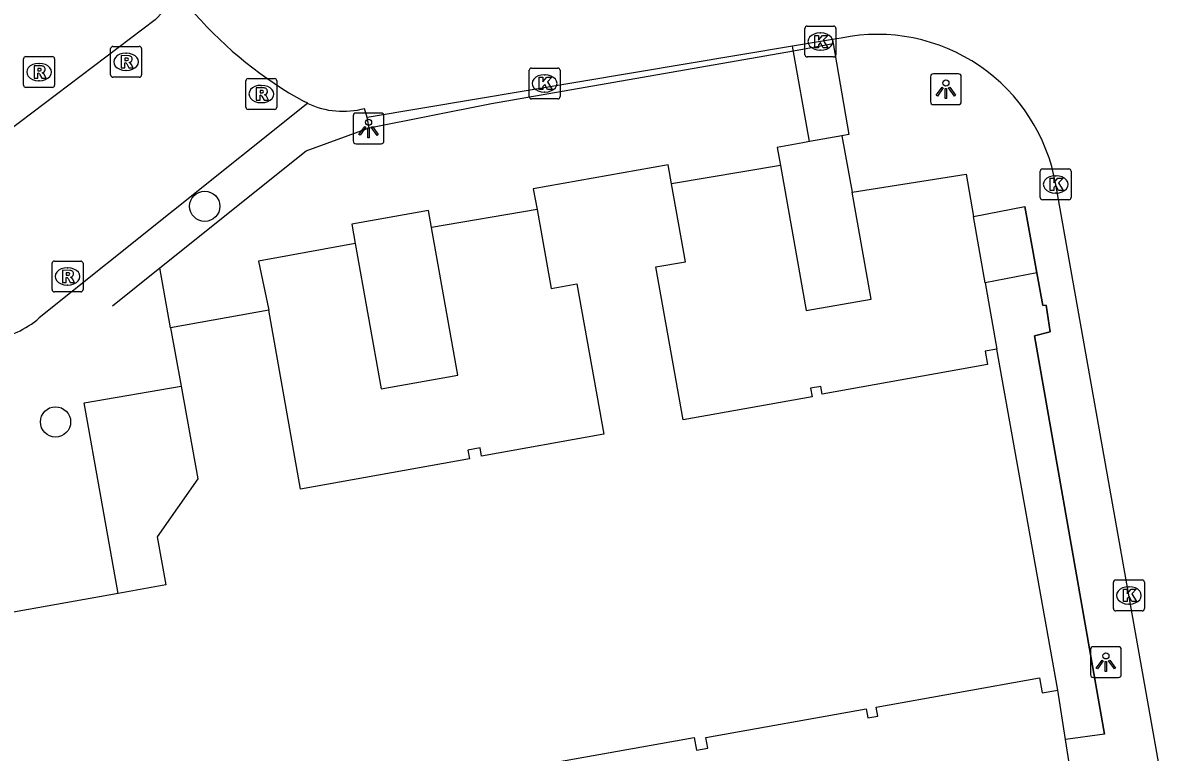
# Model space of a CAD drawing. Extents: x 157793 to 159380, y 380882 to 382313.
# Drawn here: x 158465.8 to 158502.46, y 381428.52 to 381452.13 of the extents above; entities that cross this region are included whole.
import ezdxf

# ---------------------------------------------------------------- set-up
doc = ezdxf.new("R2010")
doc.units = 0
for name, color, linetype in [('IMGEO_Boom', 7, 'Continuous'), ('IMGEO_Kolk', 7, 'Continuous'), ('IMGEO_Lichtpunt', 7, 'Continuous'), ('IMGEO_Muur', 7, 'Continuous'), ('IMGEO_Pand', 7, 'Continuous'), ('IMGEO_Rijbaan_lokaal_open', 7, 'Continuous'), ('IMGEO_Rioolput', 7, 'Continuous'), ('IMGEO_Voetpad_op_trap', 7, 'Continuous'), ('IMGEO_Voetpad_open', 7, 'Continuous')]:
    doc.layers.add(name, color=color, linetype=linetype)

msp = doc.modelspace()

# ---------------------------------------------------------------- linework, layer by layer
at = {"layer": 'IMGEO_Boom'}
for centre in [(158471.685, 381446.189), (158466.859, 381439.211)]:
    msp.add_circle(centre, 0.489, dxfattribs=at)
at = {"layer": 'IMGEO_Kolk'}
for p, q in [((158491.096, 381451.093), (158491.096, 381451.945)), ((158491.171, 381452.019), (158492.023, 381452.019)), ((158492.097, 381451.945), (158492.097, 381451.093)), ((158491.584, 381451.799), (158491.609, 381451.799)), ((158491.607, 381451.239), (158491.582, 381451.239)), ((158492.023, 381451.019), (158491.171, 381451.019)), ((158482.177, 381449.736), (158482.177, 381450.588)), ((158482.252, 381450.662), (158483.104, 381450.662)), ((158482.665, 381450.442), (158482.69, 381450.442)), ((158483.178, 381450.588), (158483.178, 381449.736)), ((158482.688, 381449.882), (158482.663, 381449.882)), ((158483.104, 381449.662), (158482.252, 381449.662)), ((158498.707, 381446.471), (158498.707, 381447.323)), ((158498.782, 381447.397), (158499.634, 381447.397)), ((158499.195, 381447.177), (158499.22, 381447.177)), ((158499.708, 381447.323), (158499.708, 381446.471)), ((158499.634, 381446.397), (158498.782, 381446.397)), ((158499.218, 381446.617), (158499.193, 381446.617)), ((158501.075, 381433.171), (158501.075, 381434.023)), ((158501.15, 381434.097), (158502.002, 381434.097)), ((158502.076, 381434.023), (158502.076, 381433.171)), ((158501.563, 381433.877), (158501.588, 381433.877)), ((158501.586, 381433.317), (158501.561, 381433.317)), ((158502.002, 381433.097), (158501.15, 381433.097))]:
    msp.add_line(p, q, dxfattribs=at)
for points in [[(158491.096, 381451.093), (158491.096, 381451.945)], [(158491.171, 381452.019), (158492.023, 381452.019)], [(158492.097, 381451.945), (158492.097, 381451.093)], [(158491.417, 381451.719), (158491.54, 381451.719), (158491.54, 381451.568), (158491.67, 381451.719), (158491.834, 381451.719), (158491.688, 381451.568), (158491.841, 381451.319), (158491.689, 381451.319), (158491.604, 381451.483), (158491.54, 381451.416), (158491.54, 381451.319), (158491.417, 381451.319), (158491.417, 381451.719)], [(158492.023, 381451.019), (158491.171, 381451.019)], [(158482.177, 381449.736), (158482.177, 381450.588)], [(158482.252, 381450.662), (158483.104, 381450.662)], [(158483.178, 381450.588), (158483.178, 381449.736)], [(158482.498, 381450.362), (158482.621, 381450.362), (158482.621, 381450.211), (158482.751, 381450.362), (158482.915, 381450.362), (158482.769, 381450.211), (158482.922, 381449.962), (158482.77, 381449.962), (158482.685, 381450.126), (158482.621, 381450.059), (158482.621, 381449.962), (158482.498, 381449.962), (158482.498, 381450.362)], [(158483.104, 381449.662), (158482.252, 381449.662)], [(158498.707, 381446.471), (158498.707, 381447.323)], [(158498.782, 381447.397), (158499.634, 381447.397)], [(158499.708, 381447.323), (158499.708, 381446.471)], [(158499.028, 381447.097), (158499.151, 381447.097), (158499.151, 381446.946), (158499.281, 381447.097), (158499.445, 381447.097), (158499.299, 381446.946), (158499.452, 381446.697), (158499.3, 381446.697), (158499.215, 381446.861), (158499.151, 381446.794), (158499.151, 381446.697), (158499.028, 381446.697), (158499.028, 381447.097)], [(158499.634, 381446.397), (158498.782, 381446.397)], [(158501.075, 381433.171), (158501.075, 381434.023)], [(158501.15, 381434.097), (158502.002, 381434.097)], [(158502.076, 381434.023), (158502.076, 381433.171)], [(158501.396, 381433.797), (158501.519, 381433.797), (158501.519, 381433.646), (158501.649, 381433.797), (158501.813, 381433.797), (158501.667, 381433.646), (158501.82, 381433.397), (158501.668, 381433.397), (158501.583, 381433.561), (158501.519, 381433.494), (158501.519, 381433.397), (158501.396, 381433.397), (158501.396, 381433.797)], [(158502.002, 381433.097), (158501.15, 381433.097)]]:
    msp.add_lwpolyline(points, dxfattribs=at)
for centre, start, end in [((158491.173, 381451.943), 91.552, 178.448), ((158491.173, 381451.943), 91.552, 178.448), ((158492.021, 381451.943), 1.552, 88.448), ((158492.021, 381451.943), 1.552, 88.448), ((158491.173, 381451.095), 181.552, 268.448), ((158491.173, 381451.095), 181.552, 268.448), ((158492.021, 381451.095), 271.552, 358.448), ((158492.021, 381451.095), 271.552, 358.448), ((158482.254, 381450.586), 91.552, 178.448), ((158482.254, 381450.586), 91.552, 178.448), ((158483.102, 381450.586), 1.552, 88.448), ((158483.102, 381450.586), 1.552, 88.448), ((158482.254, 381449.738), 181.552, 268.448), ((158482.254, 381449.738), 181.552, 268.448), ((158483.102, 381449.738), 271.552, 358.448), ((158483.102, 381449.738), 271.552, 358.448), ((158498.784, 381447.321), 91.552, 178.448), ((158498.784, 381447.321), 91.552, 178.448), ((158499.632, 381447.321), 1.552, 88.448), ((158499.632, 381447.321), 1.552, 88.448), ((158498.784, 381446.473), 181.552, 268.448), ((158498.784, 381446.473), 181.552, 268.448), ((158499.632, 381446.473), 271.552, 358.448), ((158499.632, 381446.473), 271.552, 358.448), ((158501.152, 381434.021), 91.552, 178.448), ((158501.152, 381434.021), 91.552, 178.448), ((158502, 381434.021), 1.552, 88.448), ((158502, 381434.021), 1.552, 88.448), ((158501.152, 381433.173), 181.552, 268.448), ((158501.152, 381433.173), 181.552, 268.448), ((158502, 381433.173), 271.552, 358.448), ((158502, 381433.173), 271.552, 358.448)]:
    msp.add_arc(centre, 0.0765, start, end, dxfattribs=at)
for centre, major_axis, ratio, start_param, end_param in [((158491.583, 381451.519), (-0.387, 0.002), 0.722429, 4.712389, 7.853982), ((158491.608, 381451.519), (-0.39, 0.002), 0.717154, 1.570796, 4.712389), ((158482.664, 381450.162), (-0.387, 0.002), 0.722429, 4.712389, 7.853982), ((158482.689, 381450.162), (-0.39, 0.002), 0.717154, 1.570796, 4.712389), ((158499.194, 381446.897), (-0.387, 0.002), 0.722429, 4.712389, 7.853982), ((158499.219, 381446.897), (-0.39, 0.002), 0.717154, 1.570796, 4.712389), ((158501.562, 381433.597), (-0.387, 0.002), 0.722429, 4.712389, 7.853982), ((158501.587, 381433.597), (-0.39, 0.002), 0.717154, 1.570796, 4.712389)]:
    msp.add_ellipse(centre, major_axis=major_axis, ratio=ratio, start_param=start_param, end_param=end_param, dxfattribs=at)
at = {"layer": 'IMGEO_Lichtpunt'}
for p, q in [((158496.06, 381450.476), (158495.252, 381450.476)), ((158496.06, 381450.476), (158495.252, 381450.476)), ((158495.158, 381450.381), (158495.158, 381449.574)), ((158495.158, 381450.381), (158495.158, 381449.574)), ((158496.154, 381449.574), (158496.154, 381450.381)), ((158496.154, 381449.574), (158496.154, 381450.381)), ((158495.252, 381449.48), (158496.06, 381449.48)), ((158495.252, 381449.48), (158496.06, 381449.48)), ((158476.484, 381449.111), (158476.484, 381448.304)), ((158476.484, 381449.111), (158476.484, 381448.304)), ((158477.386, 381449.206), (158476.578, 381449.206)), ((158477.386, 381449.206), (158476.578, 381449.206)), ((158477.48, 381448.304), (158477.48, 381449.111)), ((158477.48, 381448.304), (158477.48, 381449.111)), ((158476.578, 381448.21), (158477.386, 381448.21)), ((158476.578, 381448.21), (158477.386, 381448.21)), ((158500.333, 381431.843), (158500.333, 381431.036)), ((158500.333, 381431.843), (158500.333, 381431.036)), ((158501.235, 381431.938), (158500.427, 381431.938)), ((158501.235, 381431.938), (158500.427, 381431.938)), ((158501.329, 381431.036), (158501.329, 381431.843)), ((158501.329, 381431.036), (158501.329, 381431.843)), ((158500.427, 381430.942), (158501.235, 381430.942)), ((158500.427, 381430.942), (158501.235, 381430.942))]:
    msp.add_line(p, q, dxfattribs=at)
for points in [[(158495.532, 381450.045), (158495.571, 381450.017), (158495.383, 381449.755), (158495.345, 381449.782), (158495.532, 381450.045)], [(158495.744, 381450.017), (158495.782, 381450.044), (158495.969, 381449.782), (158495.93, 381449.754), (158495.744, 381450.017)], [(158495.634, 381449.997), (158495.681, 381449.997), (158495.681, 381449.675), (158495.634, 381449.675), (158495.634, 381449.997)], [(158476.858, 381448.775), (158476.897, 381448.747), (158476.709, 381448.485), (158476.671, 381448.512), (158476.858, 381448.775)], [(158476.96, 381448.727), (158477.007, 381448.727), (158477.007, 381448.405), (158476.96, 381448.405), (158476.96, 381448.727)], [(158477.07, 381448.747), (158477.108, 381448.774), (158477.295, 381448.512), (158477.256, 381448.484), (158477.07, 381448.747)], [(158500.707, 381431.507), (158500.746, 381431.479), (158500.558, 381431.217), (158500.52, 381431.244), (158500.707, 381431.507)], [(158500.809, 381431.459), (158500.856, 381431.459), (158500.856, 381431.137), (158500.809, 381431.137), (158500.809, 381431.459)], [(158500.919, 381431.479), (158500.957, 381431.506), (158501.144, 381431.244), (158501.105, 381431.216), (158500.919, 381431.479)]]:
    msp.add_lwpolyline(points, dxfattribs=at)
for centre in [(158495.657, 381450.179), (158476.983, 381448.909), (158500.832, 381431.641)]:
    msp.add_circle(centre, 0.0994, dxfattribs=at)
for centre, start, end in [((158495.252, 381450.381), 90, 180), ((158495.252, 381450.381), 90, 180), ((158496.06, 381450.381), 0, 90), ((158496.06, 381450.381), 0, 90), ((158495.252, 381449.574), 180, 270), ((158495.252, 381449.574), 180, 270), ((158496.06, 381449.574), 270, 0), ((158496.06, 381449.574), 270, 360), ((158476.578, 381449.111), 90, 180), ((158476.578, 381449.111), 90, 180), ((158477.386, 381449.111), 0, 90), ((158477.386, 381449.111), 0, 90), ((158476.578, 381448.304), 180, 270), ((158476.578, 381448.304), 180, 270), ((158477.386, 381448.304), 270, 0), ((158477.386, 381448.304), 270, 360), ((158500.427, 381431.843), 90, 180), ((158500.427, 381431.843), 90, 180), ((158501.235, 381431.843), 0, 90), ((158501.235, 381431.843), 0, 90), ((158500.427, 381431.036), 180, 270), ((158500.427, 381431.036), 180, 270), ((158501.235, 381431.036), 270, 0), ((158501.235, 381431.036), 270, 360)]:
    msp.add_arc(centre, 0.0946, start, end, dxfattribs=at)
at = {"layer": 'IMGEO_Muur'}
for points in [[(158491.987, 381451.584), (158492.009, 381451.455)], [(158480.955, 381449.511), (158490.723, 381451.221)], [(158490.723, 381451.221), (158492.009, 381451.455)], [(158470.236, 381444.193), (158474.969, 381447.988), (158477.002, 381448.725), (158480.955, 381449.511)], [(158498.6, 381444.033), (158498.214, 381446.178)], [(158468.7, 381442.962), (158470.236, 381444.193)], [(158500.782, 381429.11), (158498.523, 381442), (158499.033, 381442.129), (158498.903, 381442.989), (158498.79, 381442.977), (158498.6, 381444.033)]]:
    msp.add_lwpolyline(points, dxfattribs=at)
at = {"layer": 'IMGEO_Pand'}
for points in [[(158491.249, 381448.283), (158491.026, 381448.243), (158490.197, 381448.095), (158490.302, 381447.509)], [(158492.293, 381448.47), (158491.249, 381448.283)], [(158492.293, 381448.47), (158492.62, 381446.643)], [(158486.782, 381446.915), (158486.672, 381447.53), (158482.312, 381446.75), (158482.431, 381446.087)], [(158490.302, 381447.509), (158491.141, 381442.813), (158493.238, 381443.188), (158492.62, 381446.643)], [(158497.3, 381441.569), (158496.925, 381441.502), (158497.002, 381441.069), (158491.653, 381440.113), (158491.609, 381440.359), (158491.282, 381440.3), (158491.331, 381440.025), (158487.154, 381439.278), (158486.27, 381444.224), (158487.232, 381444.396), (158486.782, 381446.915)], [(158482.431, 381446.087), (158482.888, 381443.532), (158483.719, 381443.681), (158484.589, 381438.813), (158480.64, 381438.107), (158480.593, 381438.372), (158480.195, 381438.301), (158480.246, 381438.014), (158474.786, 381437.038), (158473.753, 381442.824)], [(158479.015, 381445.506), (158478.917, 381446.051), (158476.44, 381445.608), (158476.551, 381444.989)], [(158476.551, 381444.989), (158477.393, 381440.281), (158479.87, 381440.724), (158479.015, 381445.506)], [(158473.753, 381442.824), (158470.582, 381442.257)], [(158470.582, 381442.257), (158470.919, 381440.372)], [(158499.274, 381430.532), (158497.3, 381441.569)], [(158470.919, 381440.372), (158471.456, 381437.37), (158470.148, 381435.491), (158470.425, 381433.937), (158468.885, 381433.662)], [(158468.885, 381433.662), (158452.31, 381430.699)], [(158482.252, 381428.061), (158487.515, 381429.002), (158487.588, 381428.594), (158487.954, 381428.659), (158487.893, 381428.999), (158493.073, 381429.925), (158493.126, 381429.632), (158493.451, 381429.69), (158493.399, 381429.983), (158498.681, 381430.927), (158498.768, 381430.441), (158499.274, 381430.532)]]:
    msp.add_lwpolyline(points, dxfattribs=at)
at = {"layer": 'IMGEO_Rijbaan_lokaal_open'}
for points in [[(158470.614, 381452.773), (158470.083, 381452.219), (158464.88, 381448.294)], [(158491.987, 381451.584), (158490.697, 381451.368)], [(158492.274, 381451.632), (158491.987, 381451.584)], [(158490.697, 381451.368), (158476.935, 381449.066)], [(158475.016, 381449.52), (158466.332, 381442.574)], [(158475.016, 381449.52), (158474.902, 381449.577)], [(158476.935, 381449.066), (158476.856, 381449.357)], [(158503.768, 381421.288), (158503.658, 381421.905), (158499.208, 381446.897)]]:
    msp.add_lwpolyline(points, dxfattribs=at)
for centre, radius, start, end in [((158481.293, 381461.145), 13.216, 221.326, 241.0821), ((158493.441, 381445.897), 5.853, 9.8412, 101.503), ((158476.155, 381451.912), 2.65, 244.5381, 285.337), ((158464.503, 381444.657), 2.772, 275.9406, 311.2792)]:
    msp.add_arc(centre, radius, start, end, dxfattribs=at)
at = {"layer": 'IMGEO_Rioolput'}
for p, q in [((158468.641, 381450.438), (158468.641, 381451.29)), ((158468.716, 381451.364), (158469.568, 381451.364)), ((158469.129, 381451.144), (158469.154, 381451.144)), ((158469.642, 381451.29), (158469.642, 381450.438)), ((158465.826, 381450.106), (158465.826, 381450.958)), ((158465.901, 381451.032), (158466.753, 381451.032)), ((158466.314, 381450.812), (158466.339, 381450.812)), ((158466.827, 381450.958), (158466.827, 381450.106)), ((158469.152, 381450.584), (158469.127, 381450.584)), ((158466.337, 381450.252), (158466.312, 381450.252)), ((158469.568, 381450.364), (158468.716, 381450.364)), ((158473.015, 381449.395), (158473.015, 381450.247)), ((158473.09, 381450.321), (158473.942, 381450.321)), ((158473.503, 381450.101), (158473.528, 381450.101)), ((158474.016, 381450.247), (158474.016, 381449.395)), ((158466.753, 381450.032), (158465.901, 381450.032)), ((158473.942, 381449.321), (158473.09, 381449.321)), ((158473.526, 381449.541), (158473.501, 381449.541)), ((158466.746, 381443.491), (158466.746, 381444.343)), ((158466.821, 381444.417), (158467.673, 381444.417)), ((158467.234, 381444.197), (158467.259, 381444.197)), ((158467.747, 381444.343), (158467.747, 381443.491)), ((158467.257, 381443.637), (158467.232, 381443.637)), ((158467.673, 381443.417), (158466.821, 381443.417))]:
    msp.add_line(p, q, dxfattribs=at)
for points in [[(158468.641, 381450.438), (158468.641, 381451.29)], [(158468.716, 381451.364), (158469.568, 381451.364)], [(158469.642, 381451.29), (158469.642, 381450.438)], [(158465.826, 381450.106), (158465.826, 381450.958)], [(158465.901, 381451.032), (158466.753, 381451.032)], [(158466.827, 381450.958), (158466.827, 381450.106)], [(158469.23, 381451.062), (158468.978, 381451.064), (158468.978, 381450.664)], [(158468.978, 381450.664), (158469.102, 381450.664), (158469.102, 381450.826), (158469.113, 381450.826)], [(158469.156, 381450.983), (158469.102, 381450.983), (158469.102, 381450.902)], [(158469.102, 381450.902), (158469.154, 381450.902)], [(158469.16, 381450.797), (158469.231, 381450.664), (158469.371, 381450.664), (158469.306, 381450.79)], [(158466.415, 381450.73), (158466.163, 381450.732), (158466.163, 381450.332)], [(158466.163, 381450.332), (158466.287, 381450.332), (158466.287, 381450.494), (158466.298, 381450.494)], [(158466.341, 381450.651), (158466.287, 381450.651), (158466.287, 381450.57)], [(158466.287, 381450.57), (158466.339, 381450.57)], [(158466.345, 381450.465), (158466.416, 381450.332), (158466.556, 381450.332), (158466.491, 381450.458)], [(158469.568, 381450.364), (158468.716, 381450.364)], [(158473.015, 381449.395), (158473.015, 381450.247)], [(158473.09, 381450.321), (158473.942, 381450.321)], [(158474.016, 381450.247), (158474.016, 381449.395)], [(158466.753, 381450.032), (158465.901, 381450.032)], [(158473.604, 381450.019), (158473.352, 381450.021), (158473.352, 381449.621)], [(158473.352, 381449.621), (158473.476, 381449.621), (158473.476, 381449.783), (158473.487, 381449.783)], [(158473.53, 381449.94), (158473.476, 381449.94), (158473.476, 381449.859)], [(158473.476, 381449.859), (158473.528, 381449.859)], [(158473.534, 381449.754), (158473.605, 381449.621), (158473.745, 381449.621), (158473.68, 381449.747)], [(158473.942, 381449.321), (158473.09, 381449.321)], [(158466.746, 381443.491), (158466.746, 381444.343)], [(158466.821, 381444.417), (158467.673, 381444.417)], [(158467.747, 381444.343), (158467.747, 381443.491)], [(158467.335, 381444.115), (158467.083, 381444.117), (158467.083, 381443.717)], [(158467.083, 381443.717), (158467.207, 381443.717), (158467.207, 381443.879), (158467.218, 381443.879)], [(158467.261, 381444.036), (158467.207, 381444.036), (158467.207, 381443.955)], [(158467.207, 381443.955), (158467.259, 381443.955)], [(158467.265, 381443.85), (158467.336, 381443.717), (158467.476, 381443.717), (158467.411, 381443.843)], [(158467.673, 381443.417), (158466.821, 381443.417)]]:
    msp.add_lwpolyline(points, dxfattribs=at)
for centre, radius, start, end in [((158468.718, 381451.288), 0.0765, 91.552, 178.448), ((158468.718, 381451.288), 0.0765, 91.552, 178.448), ((158469.566, 381451.288), 0.0765, 1.552, 88.448), ((158469.566, 381451.288), 0.0765, 1.552, 88.448), ((158465.903, 381450.956), 0.0765, 91.552, 178.448), ((158465.903, 381450.956), 0.0765, 91.552, 178.448), ((158466.751, 381450.956), 0.0765, 1.552, 88.448), ((158466.751, 381450.956), 0.0765, 1.552, 88.448), ((158469.112, 381450.773), 0.0533, 26.0293, 88.6989), ((158469.138, 381451.091), 0.19, 274.7715, 282.9687), ((158469.162, 381450.887), 0.0964, 77.0061, 93.1865), ((158469.176, 381450.944), 0.0378, 276.6634, 79.6772), ((158469.229, 381450.952), 0.109, 350.3612, 89.416), ((158469.227, 381450.952), 0.112, 277.5842, 350.9817), ((158469.211, 381450.737), 0.108, 29.5134, 73.7905), ((158466.297, 381450.441), 0.0533, 26.0293, 88.6989), ((158466.323, 381450.759), 0.19, 274.7715, 282.9687), ((158466.347, 381450.555), 0.0964, 77.0061, 93.1865), ((158466.361, 381450.612), 0.0378, 276.6634, 79.6772), ((158466.414, 381450.62), 0.109, 350.3612, 89.416), ((158466.412, 381450.62), 0.112, 277.5842, 350.9817), ((158466.396, 381450.405), 0.108, 29.5134, 73.7905), ((158468.718, 381450.44), 0.0765, 181.552, 268.448), ((158468.718, 381450.44), 0.0765, 181.552, 268.448), ((158469.566, 381450.44), 0.0765, 271.552, 358.448), ((158469.566, 381450.44), 0.0765, 271.552, 358.448), ((158465.903, 381450.108), 0.0765, 181.552, 268.448), ((158465.903, 381450.108), 0.0765, 181.552, 268.448), ((158466.751, 381450.108), 0.0765, 271.552, 358.448), ((158466.751, 381450.108), 0.0765, 271.552, 358.448), ((158473.092, 381450.245), 0.0765, 91.552, 178.448), ((158473.092, 381450.245), 0.0765, 91.552, 178.448), ((158473.94, 381450.245), 0.0765, 1.552, 88.448), ((158473.94, 381450.245), 0.0765, 1.552, 88.448), ((158473.486, 381449.73), 0.0533, 26.0293, 88.6989), ((158473.512, 381450.048), 0.19, 274.7715, 282.9687), ((158473.536, 381449.844), 0.0964, 77.0061, 93.1865), ((158473.55, 381449.901), 0.0378, 276.6634, 79.6772), ((158473.603, 381449.909), 0.109, 350.3612, 89.416), ((158473.601, 381449.909), 0.112, 277.5842, 350.9817), ((158473.585, 381449.694), 0.108, 29.5134, 73.7905), ((158473.092, 381449.397), 0.0765, 181.552, 268.448), ((158473.092, 381449.397), 0.0765, 181.552, 268.448), ((158473.94, 381449.397), 0.0765, 271.552, 358.448), ((158473.94, 381449.397), 0.0765, 271.552, 358.448), ((158466.823, 381444.341), 0.0765, 91.552, 178.448), ((158466.823, 381444.341), 0.0765, 91.552, 178.448), ((158467.671, 381444.341), 0.0765, 1.552, 88.448), ((158467.671, 381444.341), 0.0765, 1.552, 88.448), ((158467.217, 381443.826), 0.0533, 26.0293, 88.6989), ((158467.243, 381444.144), 0.19, 274.7715, 282.9687), ((158467.267, 381443.94), 0.0964, 77.0061, 93.1865), ((158467.281, 381443.997), 0.0378, 276.6634, 79.6772), ((158467.334, 381444.005), 0.109, 350.3612, 89.416), ((158467.332, 381444.005), 0.112, 277.5842, 350.9817), ((158467.316, 381443.79), 0.108, 29.5134, 73.7905), ((158466.823, 381443.493), 0.0765, 181.552, 268.448), ((158466.823, 381443.493), 0.0765, 181.552, 268.448), ((158467.671, 381443.493), 0.0765, 271.552, 358.448), ((158467.671, 381443.493), 0.0765, 271.552, 358.448)]:
    msp.add_arc(centre, radius, start, end, dxfattribs=at)
for centre, major_axis, ratio, start_param, end_param in [((158469.128, 381450.864), (-0.387, 0.002), 0.722429, 4.712389, 7.853982), ((158469.153, 381450.864), (-0.39, 0.002), 0.717154, 1.570796, 4.712389), ((158466.313, 381450.532), (-0.387, 0.002), 0.722429, 4.712389, 7.853982), ((158466.338, 381450.532), (-0.39, 0.002), 0.717154, 1.570796, 4.712389), ((158473.502, 381449.821), (-0.387, 0.002), 0.722429, 4.712389, 7.853982), ((158473.527, 381449.821), (-0.39, 0.002), 0.717154, 1.570796, 4.712389), ((158467.233, 381443.917), (-0.387, 0.002), 0.722429, 4.712389, 7.853982), ((158467.258, 381443.917), (-0.39, 0.002), 0.717154, 1.570796, 4.712389)]:
    msp.add_ellipse(centre, major_axis=major_axis, ratio=ratio, start_param=start_param, end_param=end_param, dxfattribs=at)
at = {"layer": 'IMGEO_Voetpad_op_trap'}
msp.add_lwpolyline([(158496.924, 381443.714), (158496.549, 381445.854)], dxfattribs=at)
at = {"layer": 'IMGEO_Voetpad_open'}
for points in [[(158491.987, 381451.584), (158492.009, 381451.455), (158492.518, 381448.51), (158492.293, 381448.47)], [(158491.249, 381448.283), (158490.697, 381451.368)], [(158470.582, 381442.257), (158470.236, 381444.193), (158474.969, 381447.988), (158477.002, 381448.725), (158476.935, 381449.066)], [(158490.302, 381447.509), (158486.782, 381446.915)], [(158492.62, 381446.643), (158496.309, 381447.224), (158496.549, 381445.854)], [(158482.431, 381446.087), (158479.015, 381445.506)], [(158496.549, 381445.854), (158498.214, 381446.178), (158498.6, 381444.033)], [(158476.551, 381444.989), (158473.42, 381444.416), (158473.753, 381442.824)], [(158498.6, 381444.033), (158496.924, 381443.714)], [(158498.6, 381444.033), (158498.79, 381442.977), (158498.903, 381442.989), (158499.033, 381442.129), (158498.523, 381442), (158500.782, 381429.11), (158499.525, 381428.936)], [(158496.924, 381443.714), (158497.3, 381441.569)], [(158468.885, 381433.662), (158467.784, 381439.832), (158470.919, 381440.372)], [(158499.525, 381428.936), (158499.274, 381430.532)], [(158500.591, 381421.368), (158502.047, 381421.629), (158501.172, 381426.847), (158500, 381426.672), (158499.883, 381426.655), (158499.525, 381428.936)]]:
    msp.add_lwpolyline(points, dxfattribs=at)

doc.saveas('drawing.dxf')
